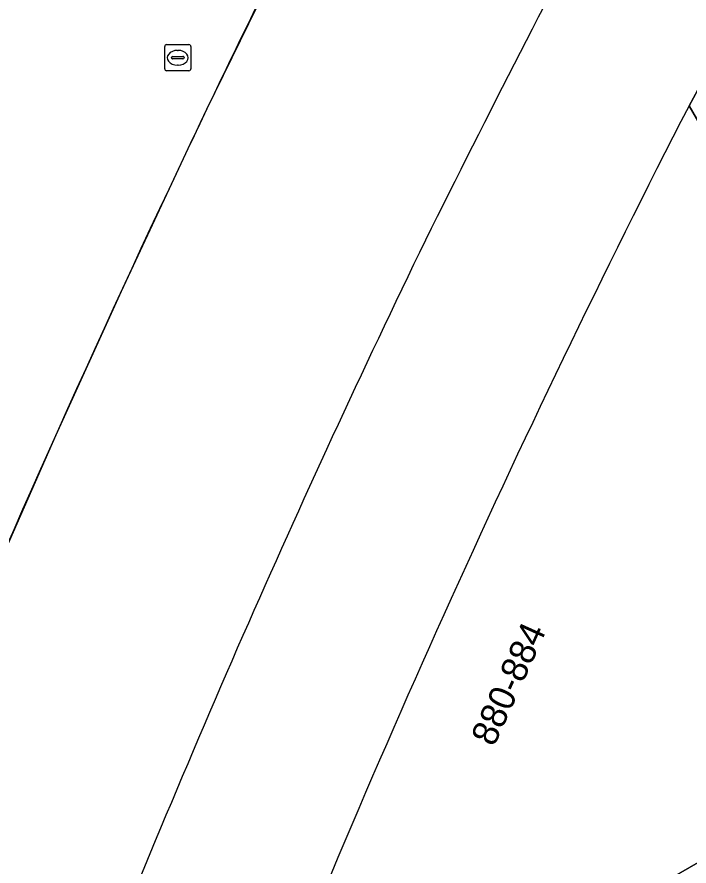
# Model space of a CAD drawing. Extents: x 155018 to 156648, y 383979 to 385733.
# Drawn here: x 155907.96 to 155933.66, y 385148.02 to 385180.49 of the extents above; entities that cross this region are included whole.
import ezdxf

# ---------------------------------------------------------------- set-up
doc = ezdxf.new("R2010")
doc.units = 0
for name, color, linetype in [('IMGEO_Lijnafwatering', 7, 'Continuous'), ('IMGEO_Pand', 7, 'Continuous'), ('IMGEO_Pand_nummerreeks', 7, 'Continuous'), ('IMGEO_Parkeervlak_open', 7, 'Continuous'), ('IMGEO_Rijbaan_lokaal_gesloten', 7, 'Continuous'), ('IMGEO_Rijbaan_regionaal_gesloten', 7, 'Continuous'), ('IMGEO_Rioolput', 7, 'Continuous'), ('IMGEO_Voetpad_open', 7, 'Continuous')]:
    doc.layers.add(name, color=color, linetype=linetype)

msp = doc.modelspace()

# ---------------------------------------------------------------- linework, layer by layer
at = {"layer": 'IMGEO_Lijnafwatering'}
for points in [[(155924.195, 385194.523), (155921.09, 385188.722), (155918.094, 385182.863), (155915.208, 385176.95)], [(155915.208, 385176.95), (155914.969, 385176.449), (155914.732, 385175.948), (155914.495, 385175.446), (155911.94, 385169.989), (155909.445, 385164.505), (155907.009, 385158.994)]]:
    msp.add_lwpolyline(points, dxfattribs=at)
at = {"layer": 'IMGEO_Pand'}
msp.add_lwpolyline([(155915.918, 385137.715), (155946.305, 385155.252), (155933.656, 385177.099)], dxfattribs=at)
msp.add_arc((156308.597, 384984.544), 421.495, 152.81679, 158.69095, dxfattribs=at)
at = {"layer": 'IMGEO_Parkeervlak_open'}
msp.add_lwpolyline([(155933.656, 385177.099), (155934.155, 385178.015), (155938.282, 385185.595), (155940.488, 385189.647), (155942.29, 385192.957), (155942.63, 385193.581), (155971.169, 385235.817)], dxfattribs=at)
for centre, radius, start, end in [((156461.365, 384904.91), 600.441, 152.057317, 153.592618), ((156308.597, 384984.544), 421.495, 152.81679, 158.69095), ((156331.409, 384974.542), 453.1, 154.17021, 156.27614), ((156394.975, 384948.069), 521.947, 156.42318, 158.29891)]:
    msp.add_arc(centre, radius, start, end, dxfattribs=at)
at = {"layer": 'IMGEO_Rijbaan_lokaal_gesloten'}
for centre, radius, start, end in [((156234.268, 385024.857), 353.457, 150.38192, 154.78308), ((156461.365, 384904.91), 600.441, 152.057317, 153.592618), ((156417.814, 384936.498), 557.159, 154.60424, 157.37759), ((156331.409, 384974.542), 453.1, 154.17021, 156.27614), ((156394.975, 384948.069), 521.947, 156.42318, 158.29891)]:
    msp.add_arc(centre, radius, start, end, dxfattribs=at)
at = {"layer": 'IMGEO_Rijbaan_regionaal_gesloten'}
for centre, radius, start, end in [((156234.268, 385024.857), 353.457, 150.38192, 154.78308), ((156417.814, 384936.498), 557.159, 154.60424, 157.37759)]:
    msp.add_arc(centre, radius, start, end, dxfattribs=at)
at = {"layer": 'IMGEO_Rioolput'}
for p, q in [((155913.608, 385178.508), (155913.608, 385179.36)), ((155913.683, 385179.434), (155914.535, 385179.434)), ((155914.096, 385179.214), (155914.121, 385179.214)), ((155914.609, 385179.36), (155914.609, 385178.508)), ((155913.867, 385178.928), (155913.867, 385178.94)), ((155914.305, 385178.891), (155913.907, 385178.891)), ((155913.91, 385178.977), (155914.308, 385178.977)), ((155914.351, 385178.94), (155914.351, 385178.928)), ((155914.119, 385178.654), (155914.094, 385178.654)), ((155914.535, 385178.434), (155913.683, 385178.434))]:
    msp.add_line(p, q, dxfattribs=at)
for points in [[(155913.608, 385178.508), (155913.608, 385179.36)], [(155913.683, 385179.434), (155914.535, 385179.434)], [(155914.609, 385179.36), (155914.609, 385178.508)], [(155914.535, 385178.434), (155913.683, 385178.434)]]:
    msp.add_lwpolyline(points, dxfattribs=at)
for centre, radius, start, end in [((155913.685, 385179.358), 0.0765, 91.552, 178.448), ((155913.685, 385179.358), 0.0765, 91.552, 178.448), ((155914.533, 385179.358), 0.0765, 1.552, 88.448), ((155914.533, 385179.358), 0.0765, 1.552, 88.448), ((155913.907, 385178.937), 0.0403, 85.8775, 175.7526), ((155913.904, 385178.927), 0.0366, 178.938, 274.7102), ((155914.308, 385178.934), 0.043, 264.8664, 352.4533), ((155914.312, 385178.939), 0.0386, 1.7309, 96.639), ((155913.685, 385178.51), 0.0765, 181.552, 268.448), ((155913.685, 385178.51), 0.0765, 181.552, 268.448), ((155914.533, 385178.51), 0.0765, 271.552, 358.448), ((155914.533, 385178.51), 0.0765, 271.552, 358.448)]:
    msp.add_arc(centre, radius, start, end, dxfattribs=at)
for centre, major_axis, ratio, start_param, end_param in [((155914.095, 385178.934), (-0.387, 0.002), 0.722429, 4.712389, 7.853982), ((155914.12, 385178.934), (-0.39, 0.002), 0.717154, 1.570796, 4.712389)]:
    msp.add_ellipse(centre, major_axis=major_axis, ratio=ratio, start_param=start_param, end_param=end_param, dxfattribs=at)
at = {"layer": 'IMGEO_Voetpad_open'}
msp.add_lwpolyline([(155988.549, 385176.926), (155961.29, 385161.202), (155942.63, 385193.581), (155942.29, 385192.957), (155955.868, 385169.203), (155953.214, 385167.604), (155940.488, 385189.647), (155938.282, 385185.595), (155944.331, 385175.006), (155937.925, 385171.418), (155934.155, 385178.015), (155933.656, 385177.099), (155946.305, 385155.252), (155915.918, 385137.715)], dxfattribs=at)

# ---------------------------------------------------------------- texts
at = {"layer": 'IMGEO_Pand_nummerreeks'}
msp.add_text('880-884', height=1, rotation=65.7539, dxfattribs=at).set_placement((155926.197, 385152.55))

doc.saveas('drawing.dxf')
